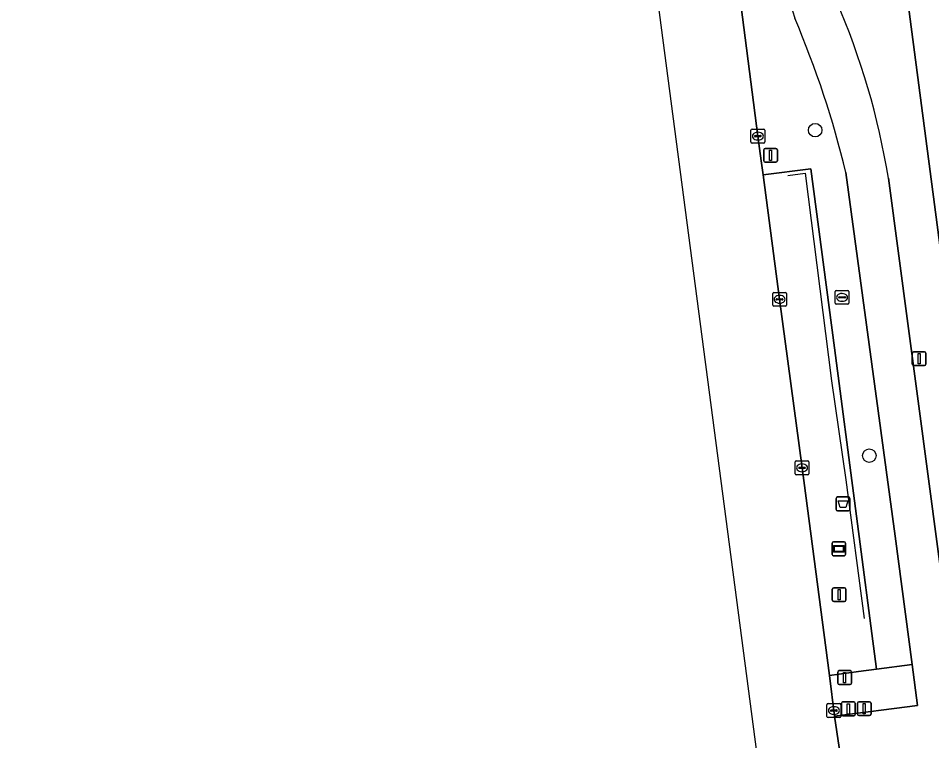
# Model space of a CAD drawing. Extents: x 161084 to 161928, y 385354 to 386522.
# Drawn here: x 161140.8 to 161207.1, y 385753.3 to 385805.7 of the extents above; entities that cross this region are included whole.
import ezdxf

# ---------------------------------------------------------------- set-up
doc = ezdxf.new("R2010")
doc.units = 0
for name, color, linetype in [('IMGEO_Afvalbak', 7, 'Continuous'), ('IMGEO_Berm_groen', 7, 'Continuous'), ('IMGEO_Boom', 7, 'Continuous'), ('IMGEO_Drukknoppaal', 7, 'Continuous'), ('IMGEO_Fietspad_gesloten', 7, 'Continuous'), ('IMGEO_Groenvoorziening', 7, 'Continuous'), ('IMGEO_Hek', 7, 'Continuous'), ('IMGEO_Informatiebord', 7, 'Continuous'), ('IMGEO_Kolk', 7, 'Continuous'), ('IMGEO_Lichtmast', 7, 'Continuous'), ('IMGEO_OVBaan_gesloten', 7, 'Continuous'), ('IMGEO_Rioolput', 7, 'Continuous'), ('IMGEO_Verkeersregelinstallatiepaal', 7, 'Continuous'), ('IMGEO_Voetpad_open', 7, 'Continuous')]:
    doc.layers.add(name, color=color, linetype=linetype)

msp = doc.modelspace()

# ---------------------------------------------------------------- linework, layer by layer
at = {"layer": 'IMGEO_Afvalbak'}
for p, q in [((161200.12, 385770.052), (161200.12, 385770.852)), ((161200.12, 385770.852), (161200.12, 385770.052)), ((161200.22, 385770.952), (161201.01, 385770.952)), ((161201.01, 385770.952), (161200.22, 385770.952)), ((161201.11, 385770.852), (161201.11, 385770.052)), ((161201.11, 385770.052), (161201.11, 385770.852)), ((161201.01, 385769.952), (161200.22, 385769.952)), ((161200.22, 385769.952), (161201.01, 385769.952))]:
    msp.add_line(p, q, dxfattribs=at)
msp.add_lwpolyline([(161200.263, 385770.666), (161200.967, 385770.666), (161200.818, 385770.196), (161200.412, 385770.196), (161200.263, 385770.666)], dxfattribs=at)
for centre, start, end in [((161200.22, 385770.852), 90, 180), ((161200.22, 385770.852), 90, 180), ((161201.01, 385770.852), 0, 90), ((161201.01, 385770.852), 360, 90), ((161200.22, 385770.052), 180, 270), ((161200.22, 385770.052), 180, 270), ((161201.01, 385770.052), 270, 0), ((161201.01, 385770.052), 270, 0)]:
    msp.add_arc(centre, 0.1, start, end, dxfattribs=at)
at = {"layer": 'IMGEO_Berm_groen'}
msp.add_lwpolyline([(161149.083, 386140.767), (161149.318, 386139.173), (161151.938, 386119.836), (161154.412, 386100.485), (161157.079, 386080.17), (161159.857, 386058.81), (161162.806, 386036.478), (161163.181, 386034.035), (161173.593, 385955.119), (161176.3, 385935.247), (161177.056, 385929.432), (161181.599, 385894.516), (161192.506, 385812.149), (161194.437, 385797.117), (161194.675, 385795.33), (161194.813, 385794.299), (161198.275, 385794.739), (161199.988, 385781.774), (161203.044, 385758.47), (161205.621, 385758.801), (161204.389, 385768.102), (161200.818, 385794.469)], dxfattribs=at)
for centre, radius, start, end in [((161248.288, 385822.312), 53.817, 188.50522, 198.02358), ((161134.302, 385778.645), 68.372, 13.38163, 23.27311)]:
    msp.add_arc(centre, radius, start, end, dxfattribs=at)
at = {"layer": 'IMGEO_Boom'}
for centre in [(161198.593, 385797.549), (161202.521, 385773.95)]:
    msp.add_circle(centre, 0.489, dxfattribs=at)
at = {"layer": 'IMGEO_Drukknoppaal'}
for p, q in [((161201.656, 385755.212), (161201.656, 385756.012)), ((161201.656, 385756.012), (161201.656, 385755.212)), ((161201.756, 385756.112), (161202.546, 385756.112)), ((161202.546, 385756.112), (161201.756, 385756.112)), ((161202.646, 385756.012), (161202.646, 385755.212)), ((161202.646, 385755.212), (161202.646, 385756.012)), ((161202.546, 385755.112), (161201.756, 385755.112)), ((161201.756, 385755.112), (161202.546, 385755.112))]:
    msp.add_line(p, q, dxfattribs=at)
msp.add_lwpolyline([(161202.076, 385755.987), (161202.226, 385755.987), (161202.226, 385755.237), (161202.076, 385755.237), (161202.076, 385755.987)], dxfattribs=at)
for centre, start, end in [((161201.756, 385756.012), 90, 180), ((161201.756, 385756.012), 90, 180), ((161202.546, 385756.012), 0, 90), ((161202.546, 385756.012), 360, 90), ((161201.756, 385755.212), 180, 270), ((161201.756, 385755.212), 180, 270), ((161202.546, 385755.212), 270, 0), ((161202.546, 385755.212), 270, 0)]:
    msp.add_arc(centre, 0.1, start, end, dxfattribs=at)
at = {"layer": 'IMGEO_Fietspad_gesloten'}
for points in [[(161200.818, 385794.469), (161204.389, 385768.102), (161205.621, 385758.801), (161206.009, 385755.828), (161200.002, 385755.064), (161200.501, 385751.664)], [(161209.233, 385755.378), (161208.683, 385758.357), (161207.529, 385766.988), (161203.904, 385794.069)]]:
    msp.add_lwpolyline(points, dxfattribs=at)
for centre, radius, start, end in [((161248.288, 385822.312), 53.817, 188.50522, 198.02358), ((161151.12, 385785.534), 53.47, 9.18482, 23.5933), ((161134.302, 385778.645), 68.372, 13.38163, 23.27311)]:
    msp.add_arc(centre, radius, start, end, dxfattribs=at)
at = {"layer": 'IMGEO_Groenvoorziening'}
msp.add_lwpolyline([(161212.404, 385789.993), (161207.473, 385827.316), (161207.416, 385828.815), (161204.969, 385828.722), (161202.461, 385828.626), (161207.561, 385789.762)], close=True, dxfattribs=at)
at = {"layer": 'IMGEO_Hek'}
for points in [[(161196.599, 385794.256), (161197.866, 385794.432), (161199.773, 385779.365)], [(161199.773, 385779.365), (161200.825, 385772.186), (161202.147, 385762.131)]]:
    msp.add_lwpolyline(points, dxfattribs=at)
at = {"layer": 'IMGEO_Informatiebord'}
for p, q in [((161199.816, 385766.794), (161199.816, 385767.594)), ((161199.816, 385767.594), (161199.816, 385766.794)), ((161199.916, 385767.694), (161200.706, 385767.694)), ((161200.706, 385767.694), (161199.916, 385767.694)), ((161200.806, 385767.594), (161200.806, 385766.794)), ((161200.806, 385766.794), (161200.806, 385767.594)), ((161200.706, 385766.694), (161199.916, 385766.694)), ((161199.916, 385766.694), (161200.706, 385766.694))]:
    msp.add_line(p, q, dxfattribs=at)
for points in [[(161199.917, 385767.426), (161200.705, 385767.426), (161200.705, 385766.962), (161199.917, 385766.962), (161199.917, 385767.426)], [(161199.982, 385767.361), (161199.982, 385767.027), (161200.64, 385767.027), (161200.64, 385767.361), (161199.982, 385767.361)]]:
    msp.add_lwpolyline(points, dxfattribs=at)
for centre, start, end in [((161199.916, 385767.594), 90, 180), ((161199.916, 385767.594), 90, 180), ((161200.706, 385767.594), 0, 90), ((161200.706, 385767.594), 360, 90), ((161199.916, 385766.794), 180, 270), ((161199.916, 385766.794), 180, 270), ((161200.706, 385766.794), 270, 0), ((161200.706, 385766.794), 270, 0)]:
    msp.add_arc(centre, 0.1, start, end, dxfattribs=at)
at = {"layer": 'IMGEO_Kolk'}
for p, q in [((161194.011, 385797.617), (161194.863, 385797.617)), ((161193.936, 385796.691), (161193.936, 385797.543)), ((161194.195, 385797.111), (161194.195, 385797.123)), ((161194.633, 385797.074), (161194.235, 385797.074)), ((161194.238, 385797.16), (161194.636, 385797.16)), ((161194.424, 385797.397), (161194.449, 385797.397)), ((161194.679, 385797.123), (161194.679, 385797.111)), ((161194.937, 385797.543), (161194.937, 385796.691)), ((161194.863, 385796.617), (161194.011, 385796.617)), ((161194.447, 385796.837), (161194.422, 385796.837)), ((161195.514, 385784.859), (161195.514, 385785.711)), ((161195.589, 385785.785), (161196.441, 385785.785)), ((161196.515, 385785.711), (161196.515, 385784.859)), ((161195.773, 385785.279), (161195.773, 385785.291)), ((161196.211, 385785.242), (161195.813, 385785.242)), ((161195.816, 385785.328), (161196.214, 385785.328)), ((161196.002, 385785.565), (161196.027, 385785.565)), ((161196.257, 385785.291), (161196.257, 385785.279)), ((161196.441, 385784.785), (161195.589, 385784.785)), ((161196.025, 385785.005), (161196, 385785.005)), ((161197.14, 385772.64), (161197.14, 385773.492)), ((161197.215, 385773.566), (161198.067, 385773.566)), ((161197.442, 385773.109), (161197.84, 385773.109)), ((161197.628, 385773.346), (161197.653, 385773.346)), ((161198.141, 385773.492), (161198.141, 385772.64)), ((161198.067, 385772.566), (161197.215, 385772.566)), ((161197.399, 385773.06), (161197.399, 385773.072)), ((161197.837, 385773.023), (161197.439, 385773.023)), ((161197.651, 385772.786), (161197.626, 385772.786)), ((161197.883, 385773.072), (161197.883, 385773.06)), ((161199.452, 385755.042), (161199.452, 385755.894)), ((161199.527, 385755.968), (161200.379, 385755.968)), ((161200.453, 385755.894), (161200.453, 385755.042)), ((161199.711, 385755.462), (161199.711, 385755.474)), ((161200.149, 385755.425), (161199.751, 385755.425)), ((161199.754, 385755.511), (161200.152, 385755.511)), ((161199.963, 385755.188), (161199.938, 385755.188)), ((161199.94, 385755.748), (161199.965, 385755.748)), ((161200.195, 385755.474), (161200.195, 385755.462)), ((161200.379, 385754.968), (161199.527, 385754.968))]:
    msp.add_line(p, q, dxfattribs=at)
for points in [[(161194.011, 385797.617), (161194.863, 385797.617)], [(161193.936, 385796.691), (161193.936, 385797.543)], [(161194.937, 385797.543), (161194.937, 385796.691)], [(161194.863, 385796.617), (161194.011, 385796.617)], [(161195.514, 385784.859), (161195.514, 385785.711)], [(161195.589, 385785.785), (161196.441, 385785.785)], [(161196.515, 385785.711), (161196.515, 385784.859)], [(161196.441, 385784.785), (161195.589, 385784.785)], [(161197.14, 385772.64), (161197.14, 385773.492)], [(161197.215, 385773.566), (161198.067, 385773.566)], [(161198.141, 385773.492), (161198.141, 385772.64)], [(161198.067, 385772.566), (161197.215, 385772.566)], [(161199.452, 385755.042), (161199.452, 385755.894)], [(161199.527, 385755.968), (161200.379, 385755.968)], [(161200.453, 385755.894), (161200.453, 385755.042)], [(161200.379, 385754.968), (161199.527, 385754.968)]]:
    msp.add_lwpolyline(points, dxfattribs=at)
for centre, radius, start, end in [((161194.013, 385797.541), 0.0765, 91.55205, 178.44795), ((161194.013, 385797.541), 0.0765, 91.55205, 178.44795), ((161194.861, 385797.541), 0.0765, 1.55205, 88.44795), ((161194.861, 385797.541), 0.0765, 1.55205, 88.44795), ((161194.235, 385797.12), 0.0403, 85.87752, 175.75265), ((161194.232, 385797.11), 0.0366, 178.93798, 274.71019), ((161194.636, 385797.117), 0.043, 264.86636, 352.45326), ((161194.64, 385797.122), 0.0386, 1.73085, 96.63898), ((161194.013, 385796.693), 0.0765, 181.55205, 268.44795), ((161194.013, 385796.693), 0.0765, 181.55205, 268.44795), ((161194.861, 385796.693), 0.0765, 271.55205, 358.44795), ((161194.861, 385796.693), 0.0765, 271.55205, 358.44795), ((161195.591, 385785.709), 0.0765, 91.55205, 178.44795), ((161195.591, 385785.709), 0.0765, 91.55205, 178.44795), ((161196.439, 385785.709), 0.0765, 1.55205, 88.44795), ((161196.439, 385785.709), 0.0765, 1.55205, 88.44795), ((161195.813, 385785.288), 0.0403, 85.87752, 175.75265), ((161195.81, 385785.278), 0.0366, 178.93798, 274.71019), ((161196.214, 385785.285), 0.043, 264.86636, 352.45326), ((161196.218, 385785.29), 0.0386, 1.73085, 96.63898), ((161195.591, 385784.861), 0.0765, 181.55205, 268.44795), ((161195.591, 385784.861), 0.0765, 181.55205, 268.44795), ((161196.439, 385784.861), 0.0765, 271.55205, 358.44795), ((161196.439, 385784.861), 0.0765, 271.55205, 358.44795), ((161197.217, 385773.49), 0.0765, 91.55205, 178.44795), ((161197.217, 385773.49), 0.0765, 91.55205, 178.44795), ((161197.439, 385773.069), 0.0403, 85.87752, 175.75265), ((161197.844, 385773.071), 0.0386, 1.73085, 96.63898), ((161198.065, 385773.49), 0.0765, 1.55205, 88.44795), ((161198.065, 385773.49), 0.0765, 1.55205, 88.44795), ((161197.217, 385772.642), 0.0765, 181.55205, 268.44795), ((161197.217, 385772.642), 0.0765, 181.55205, 268.44795), ((161197.436, 385773.059), 0.0366, 178.93798, 274.71019), ((161197.84, 385773.066), 0.043, 264.86636, 352.45326), ((161198.065, 385772.642), 0.0765, 271.55205, 358.44795), ((161198.065, 385772.642), 0.0765, 271.55205, 358.44795), ((161199.529, 385755.892), 0.0765, 91.55205, 178.44795), ((161199.529, 385755.892), 0.0765, 91.55205, 178.44795), ((161200.377, 385755.892), 0.0765, 1.55205, 88.44795), ((161200.377, 385755.892), 0.0765, 1.55205, 88.44795), ((161199.751, 385755.471), 0.0403, 85.87752, 175.75265), ((161199.748, 385755.461), 0.0366, 178.93798, 274.71019), ((161200.152, 385755.468), 0.043, 264.86636, 352.45326), ((161200.156, 385755.473), 0.0386, 1.73085, 96.63898), ((161199.529, 385755.044), 0.0765, 181.55205, 268.44795), ((161199.529, 385755.044), 0.0765, 181.55205, 268.44795), ((161200.377, 385755.044), 0.0765, 271.55205, 358.44795), ((161200.377, 385755.044), 0.0765, 271.55205, 358.44795)]:
    msp.add_arc(centre, radius, start, end, dxfattribs=at)
for centre, major_axis, ratio, start_param, end_param in [((161194.423, 385797.117), (-0.387, 0.002), 0.722429, 4.712389, 7.853982), ((161194.448, 385797.117), (-0.39, 0.002), 0.717154, 1.570796, 4.712389), ((161196.001, 385785.285), (-0.387, 0.002), 0.722429, 4.712389, 7.853982), ((161196.026, 385785.285), (-0.39, 0.002), 0.717154, 1.570796, 4.712389), ((161197.627, 385773.066), (-0.387, 0.002), 0.722429, 4.712389, 7.853982), ((161197.652, 385773.066), (-0.39, 0.002), 0.717154, 1.570796, 4.712389), ((161199.939, 385755.468), (-0.387, 0.002), 0.722429, 4.712389, 7.853982), ((161199.964, 385755.468), (-0.39, 0.002), 0.717154, 1.570796, 4.712389)]:
    msp.add_ellipse(centre, major_axis=major_axis, ratio=ratio, start_param=start_param, end_param=end_param, dxfattribs=at)
at = {"layer": 'IMGEO_Lichtmast'}
for p, q in [((161194.861, 385795.328), (161194.861, 385796.128)), ((161194.861, 385796.128), (161194.861, 385795.328)), ((161194.961, 385796.228), (161195.751, 385796.228)), ((161195.751, 385796.228), (161194.961, 385796.228)), ((161195.851, 385796.128), (161195.851, 385795.328)), ((161195.851, 385795.328), (161195.851, 385796.128)), ((161195.751, 385795.228), (161194.961, 385795.228)), ((161194.961, 385795.228), (161195.751, 385795.228)), ((161205.64, 385780.586), (161205.64, 385781.386)), ((161205.64, 385781.386), (161205.64, 385780.586)), ((161205.74, 385781.486), (161206.53, 385781.486)), ((161206.53, 385781.486), (161205.74, 385781.486)), ((161206.63, 385781.386), (161206.63, 385780.586)), ((161206.63, 385780.586), (161206.63, 385781.386)), ((161206.53, 385780.486), (161205.74, 385780.486)), ((161205.74, 385780.486), (161206.53, 385780.486)), ((161199.837, 385763.463), (161199.837, 385764.263)), ((161199.837, 385764.263), (161199.837, 385763.463)), ((161199.937, 385764.363), (161200.727, 385764.363)), ((161200.727, 385764.363), (161199.937, 385764.363)), ((161200.827, 385764.263), (161200.827, 385763.463)), ((161200.827, 385763.463), (161200.827, 385764.263)), ((161200.727, 385763.363), (161199.937, 385763.363)), ((161199.937, 385763.363), (161200.727, 385763.363))]:
    msp.add_line(p, q, dxfattribs=at)
for points in [[(161195.281, 385796.103), (161195.431, 385796.103), (161195.431, 385795.353), (161195.281, 385795.353), (161195.281, 385796.103)], [(161206.06, 385781.361), (161206.21, 385781.361), (161206.21, 385780.611), (161206.06, 385780.611), (161206.06, 385781.361)], [(161200.257, 385764.238), (161200.407, 385764.238), (161200.407, 385763.488), (161200.257, 385763.488), (161200.257, 385764.238)]]:
    msp.add_lwpolyline(points, dxfattribs=at)
for centre, start, end in [((161194.961, 385796.128), 90, 180), ((161194.961, 385796.128), 90, 180), ((161195.751, 385796.128), 0, 90), ((161195.751, 385796.128), 360, 90), ((161194.961, 385795.328), 180, 270), ((161194.961, 385795.328), 180, 270), ((161195.751, 385795.328), 270, 0), ((161195.751, 385795.328), 270, 0), ((161205.74, 385781.386), 90, 180), ((161205.74, 385781.386), 90, 180), ((161206.53, 385781.386), 0, 90), ((161206.53, 385781.386), 360, 90), ((161205.74, 385780.586), 180, 270), ((161205.74, 385780.586), 180, 270), ((161206.53, 385780.586), 270, 0), ((161206.53, 385780.586), 270, 0), ((161199.937, 385764.263), 90, 180), ((161199.937, 385764.263), 90, 180), ((161200.727, 385764.263), 0, 90), ((161200.727, 385764.263), 360, 90), ((161199.937, 385763.463), 180, 270), ((161199.937, 385763.463), 180, 270), ((161200.727, 385763.463), 270, 0), ((161200.727, 385763.463), 270, 0)]:
    msp.add_arc(centre, 0.1, start, end, dxfattribs=at)
at = {"layer": 'IMGEO_OVBaan_gesloten'}
for points in [[(161140.774, 386160.649), (161167.141, 385959.129), (161182.706, 385840.813), (161196.575, 385735.387)], [(161200.501, 385751.664), (161200.002, 385755.064), (161199.643, 385758.004), (161197.641, 385773.066), (161196.015, 385785.285), (161194.813, 385794.299), (161194.675, 385795.33), (161194.437, 385797.117), (161192.506, 385812.149), (161181.599, 385894.516), (161177.056, 385929.432)]]:
    msp.add_lwpolyline(points, dxfattribs=at)
at = {"layer": 'IMGEO_Rioolput'}
for p, q in [((161200.044, 385784.998), (161200.044, 385785.85)), ((161200.119, 385785.924), (161200.971, 385785.924)), ((161200.532, 385785.704), (161200.557, 385785.704)), ((161201.045, 385785.85), (161201.045, 385784.998)), ((161200.303, 385785.418), (161200.303, 385785.43)), ((161200.741, 385785.381), (161200.343, 385785.381)), ((161200.346, 385785.467), (161200.744, 385785.467)), ((161200.555, 385785.144), (161200.53, 385785.144)), ((161200.787, 385785.43), (161200.787, 385785.418)), ((161200.971, 385784.924), (161200.119, 385784.924))]:
    msp.add_line(p, q, dxfattribs=at)
for points in [[(161200.044, 385784.998), (161200.044, 385785.85)], [(161200.119, 385785.924), (161200.971, 385785.924)], [(161201.045, 385785.85), (161201.045, 385784.998)], [(161200.971, 385784.924), (161200.119, 385784.924)]]:
    msp.add_lwpolyline(points, dxfattribs=at)
for centre, radius, start, end in [((161200.121, 385785.848), 0.0765, 91.55205, 178.44795), ((161200.121, 385785.848), 0.0765, 91.55205, 178.44795), ((161200.969, 385785.848), 0.0765, 1.55205, 88.44795), ((161200.969, 385785.848), 0.0765, 1.55205, 88.44795), ((161200.343, 385785.427), 0.0403, 85.87752, 175.75265), ((161200.34, 385785.417), 0.0366, 178.93798, 274.71019), ((161200.744, 385785.424), 0.043, 264.86636, 352.45326), ((161200.748, 385785.429), 0.0386, 1.73085, 96.63898), ((161200.121, 385785), 0.0765, 181.55205, 268.44795), ((161200.121, 385785), 0.0765, 181.55205, 268.44795), ((161200.969, 385785), 0.0765, 271.55205, 358.44795), ((161200.969, 385785), 0.0765, 271.55205, 358.44795)]:
    msp.add_arc(centre, radius, start, end, dxfattribs=at)
for centre, major_axis, ratio, start_param, end_param in [((161200.531, 385785.424), (-0.387, 0.002), 0.722429, 4.712389, 7.853982), ((161200.556, 385785.424), (-0.39, 0.002), 0.717154, 1.570796, 4.712389)]:
    msp.add_ellipse(centre, major_axis=major_axis, ratio=ratio, start_param=start_param, end_param=end_param, dxfattribs=at)
at = {"layer": 'IMGEO_Verkeersregelinstallatiepaal'}
for p, q in [((161200.234, 385757.462), (161200.234, 385758.262)), ((161200.234, 385758.262), (161200.234, 385757.462)), ((161200.334, 385758.362), (161201.124, 385758.362)), ((161201.124, 385758.362), (161200.334, 385758.362)), ((161201.224, 385758.262), (161201.224, 385757.462)), ((161201.224, 385757.462), (161201.224, 385758.262)), ((161201.124, 385757.362), (161200.334, 385757.362)), ((161200.334, 385757.362), (161201.124, 385757.362)), ((161200.507, 385755.192), (161200.507, 385755.992)), ((161200.507, 385755.992), (161200.507, 385755.192)), ((161200.607, 385756.092), (161201.397, 385756.092)), ((161201.397, 385756.092), (161200.607, 385756.092)), ((161201.497, 385755.992), (161201.497, 385755.192)), ((161201.497, 385755.192), (161201.497, 385755.992)), ((161201.397, 385755.092), (161200.607, 385755.092)), ((161200.607, 385755.092), (161201.397, 385755.092))]:
    msp.add_line(p, q, dxfattribs=at)
for points in [[(161200.654, 385758.237), (161200.804, 385758.237), (161200.804, 385757.487), (161200.654, 385757.487), (161200.654, 385758.237)], [(161200.927, 385755.967), (161201.077, 385755.967), (161201.077, 385755.217), (161200.927, 385755.217), (161200.927, 385755.967)]]:
    msp.add_lwpolyline(points, dxfattribs=at)
for centre, start, end in [((161200.334, 385758.262), 90, 180), ((161200.334, 385758.262), 90, 180), ((161201.124, 385758.262), 0, 90), ((161201.124, 385758.262), 360, 90), ((161200.334, 385757.462), 180, 270), ((161200.334, 385757.462), 180, 270), ((161201.124, 385757.462), 270, 0), ((161201.124, 385757.462), 270, 0), ((161200.607, 385755.992), 90, 180), ((161200.607, 385755.992), 90, 180), ((161201.397, 385755.992), 0, 90), ((161201.397, 385755.992), 360, 90), ((161200.607, 385755.192), 180, 270), ((161200.607, 385755.192), 180, 270), ((161201.397, 385755.192), 270, 0), ((161201.397, 385755.192), 270, 0)]:
    msp.add_arc(centre, 0.1, start, end, dxfattribs=at)
at = {"layer": 'IMGEO_Voetpad_open'}
for points in [[(161214.348, 385752.155), (161213.26, 385753.354), (161213.176, 385753.465), (161212.838, 385753.963), (161212.546, 385754.49), (161212.302, 385755.04), (161212.108, 385755.611), (161211.966, 385756.196), (161207.561, 385789.762), (161202.461, 385828.626), (161201.511, 385835.864), (161200.876, 385840.705), (161200.484, 385843.768), (161198.739, 385856.928), (161198.436, 385859.257), (161196.387, 385874.969), (161195.995, 385877.316), (161193.899, 385892.906), (161193.638, 385895.214), (161191.516, 385910.725), (161191.332, 385912.99), (161189.272, 385928.602)], [(161203.904, 385794.069), (161207.529, 385766.988), (161208.683, 385758.357), (161209.233, 385755.378)]]:
    msp.add_lwpolyline(points, dxfattribs=at)
for points in [[(161199.988, 385781.774), (161198.275, 385794.739), (161194.813, 385794.299), (161196.015, 385785.285), (161197.641, 385773.066), (161199.643, 385758.004), (161201.731, 385758.3), (161203.044, 385758.47)], [(161205.621, 385758.801), (161203.044, 385758.47), (161201.731, 385758.3), (161199.643, 385758.004), (161200.002, 385755.064), (161206.009, 385755.828)]]:
    msp.add_lwpolyline(points, close=True, dxfattribs=at)
msp.add_arc((161151.12, 385785.534), 53.47, 9.18482, 23.5933, dxfattribs=at)

doc.saveas('drawing.dxf')
